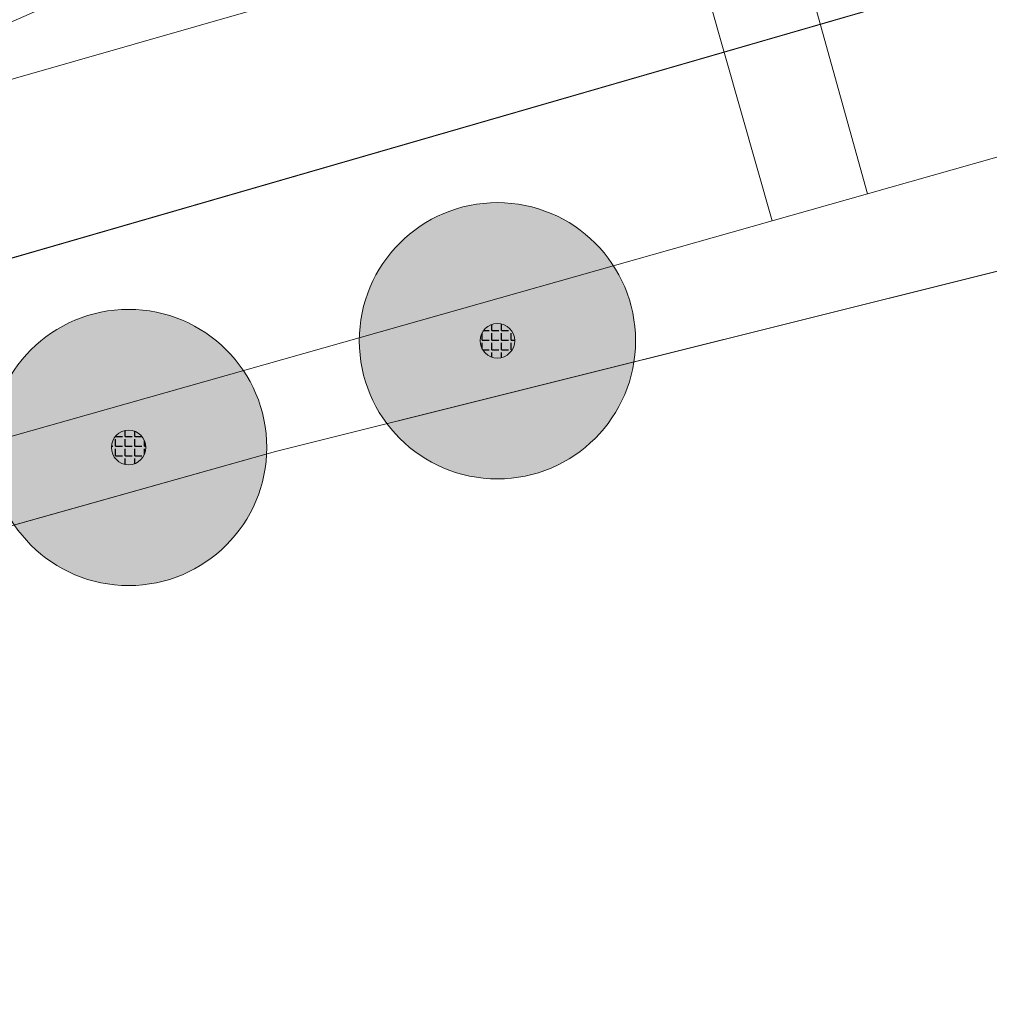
# Model space of a CAD drawing. Header units: metres. Extents: x 163543 to 168130, y 402678 to 405437.
# Tile 656 of 1056: x 165473 to 165487, y 403939 to 403954. Entities that reach past the tile are written whole.
import ezdxf

# ---------------------------------------------------------------- set-up
doc = ezdxf.new("R2010")
doc.units = ezdxf.units.M
doc.layers.get('0').update_dxf_attribs({"lineweight": 25})
for name, color, linetype, lineweight in [('X-CA190022.004-UO-BGT_Ondergrond$0$GE_201_SHDHek_Lijn_GEM', 253, 'X-CA190022.004-UO-BGT_Ondergrond$0$Hekwerk', 9), ('X-CA190022.004-UO-BGT_Ondergrond$0$GE_314_WGDRijbaanLokaleweg_Vlak_GEM', 253, 'Continuous', 9), ('X-CA190022.004-UO-BGT_Ondergrond$0$GE_315_WGDRijbaanLokalewegverkeersdrempel_GEM', 253, 'Continuous', 9), ('X-CA190022.004-UO-BGT_Ondergrond$0$GE_367_OWGBerm_groenvoorziening_grasenk_GEM', 253, 'Continuous', 9), ('X-CA190022.004-UO-BGT_Ondergrond$0$GE_401_OTDErf_Vlak_GEM', 253, 'Continuous', 9), ('X-CA190022.004-UO-BGT_Ondergrond$0$GE_476_BTDGraslandagrarisch_Vlak_GEM', 253, 'Continuous', 9), ('X-CA190022.004-UO-DWM_Beplanting$0$B-WE-GR-BOOM-S AFKOMSTIG UIT BGT', 252, 'Continuous', 0), ('X-CA190022.004-UO-KAD_Percelen$0$B-WE-KG-GRENS_PERCEEL-GV', 150, 'Continuous', 9)]:
    doc.layers.add(name, color=color, linetype=linetype, lineweight=lineweight)
doc.layers.add('X-CA190022.004-UO-DWM_Beplanting$0$B-WE-GR-BOOM-S AFKOMSTIG UIT BOMENBESTAND GEMEENTE', color=252, linetype='Continuous')
doc.layers.add('X-CA190022.004-UO-DWM_Beplanting$0$N-GV-GR-GRAS-A-200', color=7, linetype='Continuous')
doc.linetypes.add('X-CA190022.004-UO-BGT_Ondergrond$0$Hekwerk', pattern='A,5,-1.5,[2,dgnlstyle-Veghel.shx,S=0.007937,R=0,X=0,Y=0],-1.5', length=8)

# ---------------------------------------------------------------- blocks, each defined once
blk = doc.blocks.new('X-CA190022.004-UO-DWM_Beplanting$0$SGR-BOOM_01-SO')
at = {"linetype": 'ByBlock', "lineweight": 18}
h = blk.add_hatch(color=0, dxfattribs=at)
h.dxf.hatch_style = 1
edge = h.paths.add_edge_path()
edge.add_arc((0, 0), 0.25, 0, 360)
at = {"color": 0, "linetype": 'ByBlock', "lineweight": 18}
for radius in [2, 0.25]:
    blk.add_circle((0, 0), radius, dxfattribs=at)
blk = doc.blocks.new('X-CA190022.004-UO-DWM_Beplanting$0$IMGEOBoom')
at = {"transparency": 33554457}
h = blk.add_hatch(color=256, dxfattribs=at)
h.dxf.hatch_style = 1
edge = h.paths.add_edge_path()
edge.add_arc((0, 0), 100, 0, 360)
edge = h.paths.add_edge_path(flags=17)
edge.add_arc((0, 0), 12.5, 0, 360)
h = blk.add_hatch()
h.set_pattern_fill('ANGLE', color=256)
h.set_pattern_definition([(0, (0, 0), (0, 6.985), [5.08, -1.905]), (90, (0, 0), (-6.985, 4e-16), [5.08, -1.905])])
edge = h.paths.add_edge_path(flags=17)
edge.add_arc((0, 0), 12.5, 0, 360)
at = {"layer": 'X-CA190022.004-UO-DWM_Beplanting$0$N-GV-GR-GRAS-A-200'}
h = blk.add_hatch(color=256, dxfattribs=at)
h.dxf.hatch_style = 1
edge = h.paths.add_edge_path(flags=17)
edge.add_arc((0, 0), 12.5, 0, 360)
at = {"xscale": 50, "yscale": 50, "zscale": 50}
blk.add_blockref('X-CA190022.004-UO-DWM_Beplanting$0$SGR-BOOM_01-SO', (0, 0), dxfattribs=at)

msp = doc.modelspace()

# ---------------------------------------------------------------- linework, layer by layer
at = {"layer": 'X-CA190022.004-UO-BGT_Ondergrond$0$GE_201_SHDHek_Lijn_GEM'}
for p, q in [((165489.683, 403950.612), (165476.688, 403947.364)), ((165476.688, 403947.364), (165448.956, 403939.557))]:
    msp.add_line(p, q, dxfattribs=at)
at = {"layer": 'X-CA190022.004-UO-BGT_Ondergrond$0$GE_314_WGDRijbaanLokaleweg_Vlak_GEM', "flags": 128}
for points in [[(165492.512, 403953.152), (165491.13, 403952.76), (165485.258, 403951.096), (165483.849, 403956.164)], [(165408.973, 403935.331), (165418.574, 403937.942), (165422.646, 403939.045), (165436.346, 403942.496), (165470.27, 403952.01), (165482.505, 403955.521), (165483.875, 403950.704), (165448.552, 403940.696), (165445.37, 403939.795), (165445.647, 403940.165)]]:
    msp.add_lwpolyline(points, dxfattribs=at)
at = {"layer": 'X-CA190022.004-UO-BGT_Ondergrond$0$GE_315_WGDRijbaanLokalewegverkeersdrempel_GEM', "flags": 128}
msp.add_lwpolyline([(165483.849, 403956.164), (165485.258, 403951.096), (165483.875, 403950.704), (165482.505, 403955.521), (165482.773, 403955.598)], dxfattribs=at)
at = {"layer": 'X-CA190022.004-UO-BGT_Ondergrond$0$GE_367_OWGBerm_groenvoorziening_grasenk_GEM', "flags": 128}
for points in [[(165448.552, 403940.696), (165483.875, 403950.704), (165485.258, 403951.096), (165491.13, 403952.76), (165492.512, 403953.152)], [(165503.293, 403936.224), (165501.649, 403938.443), (165501.693, 403939.269), (165501.76, 403939.335), (165504.789, 403942.27), (165504.206, 403942.881), (165501.969, 403942.681), (165501.41, 403943.249), (165496.305, 403938.312), (165497.763, 403936.831), (165497.568, 403936.696), (165495.044, 403939.523), (165500.547, 403945.616), (165500.229, 403945.879), (165498.003, 403948.09), (165495.343, 403950.194), (165493.382, 403950.786), (165491.549, 403951.006), (165489.683, 403950.612), (165476.688, 403947.364), (165448.956, 403939.557)]]:
    msp.add_lwpolyline(points, dxfattribs=at)
at = {"layer": 'X-CA190022.004-UO-BGT_Ondergrond$0$GE_401_OTDErf_Vlak_GEM', "flags": 128}
msp.add_lwpolyline([(165482.773, 403955.598), (165482.505, 403955.521), (165470.27, 403952.01), (165436.346, 403942.496), (165422.646, 403939.045), (165418.574, 403937.942), (165408.973, 403935.331)], dxfattribs=at)
at = {"layer": 'X-CA190022.004-UO-BGT_Ondergrond$0$GE_476_BTDGraslandagrarisch_Vlak_GEM', "flags": 128}
msp.add_lwpolyline([(165409.739, 403909.722), (165454.087, 403922.754), (165448.956, 403939.557), (165476.688, 403947.364), (165489.683, 403950.612), (165491.549, 403951.006), (165493.382, 403950.786), (165495.343, 403950.194), (165498.003, 403948.09), (165500.229, 403945.879), (165500.547, 403945.616), (165495.044, 403939.523), (165497.568, 403936.696)], dxfattribs=at)
at = {"layer": 'X-CA190022.004-UO-KAD_Percelen$0$B-WE-KG-GRENS_PERCEEL-GV', "flags": 128}
for points in [[(165489.71, 403955.04), (165485.47, 403959.11), (165471.87, 403953.15), (165445.023, 403945.241), (165438.74, 403943.39), (165440.17, 403940.75), (165441.61, 403941.12)], [(165302.032, 403912.162), (165323.1, 403852.205), (165489.46, 403932.49), (165497.079, 403937.449), (165494.566, 403939.736), (165500.126, 403945.838), (165489.71, 403955.04), (165441.61, 403941.12), (165440.17, 403940.75), (165404.32, 403931.58), (165375.738, 403924.264), (165341.22, 403915.43), (165340.41, 403918.62), (165333.59, 403916.86), (165312.86, 403912.2)]]:
    msp.add_lwpolyline(points, close=True, dxfattribs=at)

# ---------------------------------------------------------------- block references
at = {"layer": 'X-CA190022.004-UO-DWM_Beplanting$0$B-WE-GR-BOOM-S AFKOMSTIG UIT BGT', "xscale": 0.02, "yscale": 0.02, "zscale": 0.02}
for p in [(165479.899, 403948.967), (165474.559, 403947.422)]:
    msp.add_blockref('X-CA190022.004-UO-DWM_Beplanting$0$IMGEOBoom', p, dxfattribs=at)
at = {"layer": 'X-CA190022.004-UO-DWM_Beplanting$0$B-WE-GR-BOOM-S AFKOMSTIG UIT BOMENBESTAND GEMEENTE', "xscale": 0.02, "yscale": 0.02, "zscale": 0.02}
for p in [(165479.899, 403948.967), (165474.559, 403947.422)]:
    msp.add_blockref('X-CA190022.004-UO-DWM_Beplanting$0$IMGEOBoom', p, dxfattribs=at)

doc.saveas('drawing.dxf')
